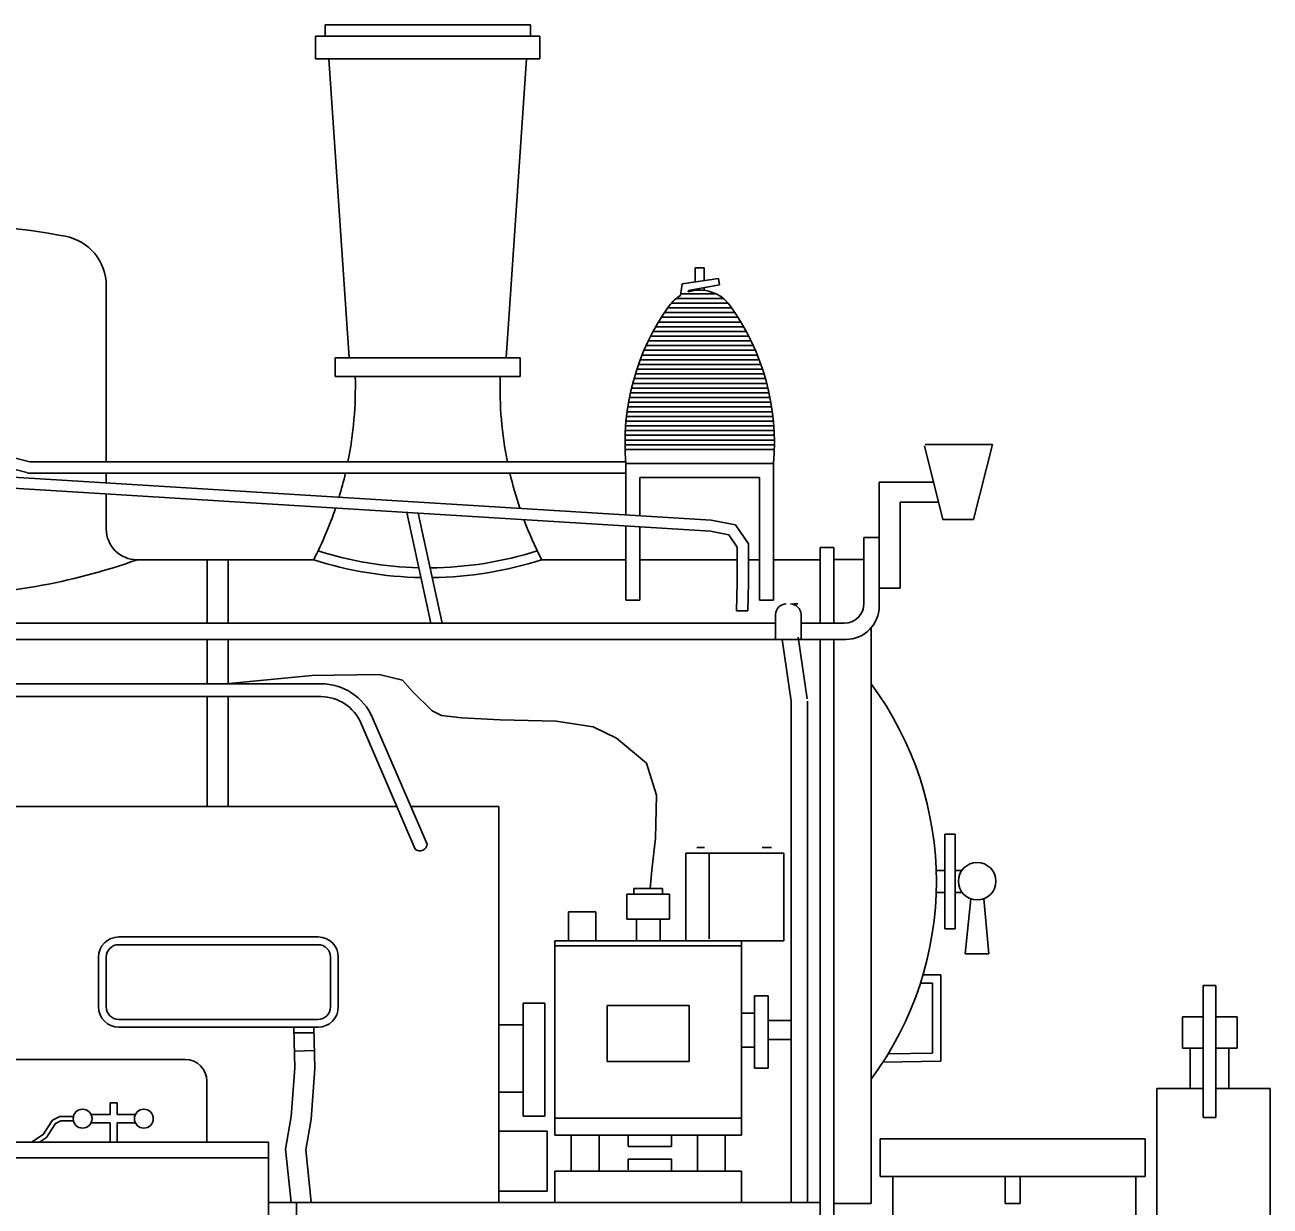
# Model space of a CAD drawing. Extents: x 2 to 10148, y 0 to 380.
# Drawn here: x 130.44 to 162.09, y 231.91 to 261.94 of the extents above; entities that cross this region are included whole.
import ezdxf

# ---------------------------------------------------------------- set-up
doc = ezdxf.new("R2010")
doc.units = 0
doc.layers.add('59', color=7, linetype='Continuous')

msp = doc.modelspace()

# ---------------------------------------------------------------- linework, layer by layer
for p, q in [((138.07, 261.937), (143.289, 261.937)), ((138.07, 261.652), (138.07, 261.937)), ((143.289, 261.652), (143.289, 261.937)), ((137.829, 261.652), (143.529, 261.652)), ((137.829, 261.07), (137.829, 261.652)), ((143.529, 261.07), (143.529, 261.652)), ((137.829, 261.07), (143.529, 261.07)), ((138.684, 253.47), (138.169, 261.07)), ((143.19, 261.07), (142.674, 253.47)), ((147.482, 255.763), (147.705, 255.763)), ((147.482, 255.404), (147.482, 255.763)), ((147.705, 255.437), (147.705, 255.763)), ((148.075, 255.492), (147.148, 255.354)), ((148.097, 255.327), (148.075, 255.492)), ((132.509, 250.826), (132.509, 255.308)), ((147.148, 255.354), (147.108, 255.061)), ((147.301, 255.148), (147.307, 255.189)), ((147.307, 255.189), (148.097, 255.327)), ((147.482, 255.194), (147.482, 255.22)), ((147.705, 255.194), (147.705, 255.259)), ((138.325, 253.47), (143.034, 253.47)), ((138.325, 252.995), (138.325, 253.47)), ((143.034, 252.995), (143.034, 253.47)), ((138.325, 252.995), (143.034, 252.995)), ((153.306, 251.24), (153.771, 249.365)), ((155.035, 251.27), (153.327, 251.27)), ((154.55, 249.365), (155.035, 251.27)), ((130.566, 250.826), (145.715, 250.826)), ((145.718, 250.786), (149.469, 250.786)), ((145.718, 249.483), (145.718, 250.786)), ((149.469, 247.313), (149.469, 250.786)), ((129.361, 250.486), (147.884, 249.35)), ((130.5, 250.544), (145.715, 250.544)), ((132.509, 250.293), (132.509, 250.544)), ((146.074, 250.43), (149.114, 250.43)), ((146.074, 249.461), (146.074, 250.43)), ((149.114, 247.313), (149.114, 250.43)), ((129.344, 250.205), (147.867, 249.069)), ((152.158, 248.902), (152.158, 250.315)), ((152.158, 250.315), (153.529, 250.315)), ((132.509, 249.124), (132.509, 250.011)), ((153.662, 249.807), (152.693, 249.807)), ((152.693, 249.807), (152.693, 247.615)), ((140.149, 249.542), (140.761, 246.725)), ((140.441, 249.524), (141.049, 246.725)), ((145.718, 247.313), (145.718, 249.2)), ((146.074, 247.313), (146.074, 249.179)), ((153.771, 249.365), (154.55, 249.365)), ((151.77, 248.902), (151.77, 247.227)), ((151.77, 248.902), (152.158, 248.902)), ((152.158, 248.902), (152.158, 247.163)), ((150.654, 248.649), (151, 248.649)), ((150.654, 246.725), (150.654, 248.649)), ((151, 246.725), (151, 248.649)), ((133.293, 248.34), (137.782, 248.34)), ((135.076, 246.725), (135.076, 248.34)), ((135.607, 246.725), (135.607, 248.34)), ((143.577, 248.34), (145.718, 248.34)), ((146.074, 248.34), (148.549, 248.34)), ((148.831, 248.34), (149.114, 248.34)), ((149.469, 248.34), (150.654, 248.34)), ((151, 248.345), (151.77, 248.345)), ((152.693, 247.615), (152.158, 247.615)), ((145.718, 247.313), (146.074, 247.313)), ((149.114, 247.313), (149.469, 247.313)), ((149.984, 247.218), (150.091, 247.218)), ((148.533, 247.044), (148.815, 247.044)), ((149.521, 246.315), (149.521, 246.947)), ((150.171, 246.947), (150.171, 246.323)), ((128.063, 246.725), (149.521, 246.725)), ((150.171, 246.725), (151.268, 246.725)), ((151.95, 231.975), (151.95, 246.607)), ((128.063, 246.315), (151.309, 246.315)), ((135.076, 245.189), (135.076, 246.315)), ((135.607, 245.189), (135.607, 246.315)), ((149.693, 246.315), (149.918, 244.748)), ((150.101, 246.374), (150.326, 244.807)), ((150.654, 231.339), (150.654, 246.315)), ((151, 231.339), (151, 246.315)), ((128.841, 245.189), (137.963, 245.189)), ((128.841, 244.86), (137.963, 244.86)), ((135.076, 242.07), (135.076, 244.86)), ((135.607, 242.07), (135.607, 244.86)), ((149.918, 244.748), (149.918, 232)), ((150.33, 244.748), (150.33, 232)), ((138.979, 244.192), (140.362, 240.984)), ((139.28, 244.322), (140.664, 241.114)), ((128.234, 242.07), (139.894, 242.07)), ((140.251, 242.07), (142.484, 242.07)), ((142.484, 232), (142.484, 242.07)), ((153.824, 241.363), (154.084, 241.363)), ((153.824, 238.958), (153.824, 241.363)), ((154.084, 241.363), (154.084, 238.958)), ((147.242, 238.65), (147.242, 240.878)), ((147.242, 240.878), (149.733, 240.878)), ((147.518, 241.024), (147.715, 241.024)), ((147.835, 238.701), (147.835, 240.878)), ((149.181, 241.024), (149.416, 241.024)), ((149.733, 240.878), (149.733, 238.656)), ((153.61, 240.441), (153.824, 240.441)), ((154.084, 240.441), (154.258, 240.441)), ((145.918, 239.837), (145.918, 239.982)), ((145.918, 239.982), (146.651, 239.982)), ((146.651, 239.837), (146.651, 239.982)), ((145.741, 239.203), (145.741, 239.837)), ((145.741, 239.837), (146.828, 239.837)), ((146.828, 239.203), (146.828, 239.837)), ((153.61, 239.879), (153.824, 239.879)), ((154.084, 239.879), (154.269, 239.879)), ((154.344, 238.324), (154.485, 239.72)), ((154.82, 239.724), (154.943, 238.324)), ((144.257, 238.65), (144.257, 239.39)), ((144.257, 239.39), (144.957, 239.39)), ((144.957, 239.39), (144.957, 238.656)), ((145.741, 239.203), (146.828, 239.203)), ((145.984, 238.65), (145.984, 239.203)), ((146.585, 238.65), (146.585, 239.203)), ((132.827, 238.753), (137.892, 238.753)), ((153.824, 238.958), (154.084, 238.958)), ((132.827, 238.555), (137.892, 238.555)), ((143.909, 238.65), (148.659, 238.65)), ((143.909, 233.714), (143.909, 238.65)), ((143.909, 238.529), (148.659, 238.529)), ((148.659, 233.714), (148.659, 238.65)), ((149.733, 238.656), (148.666, 238.656)), ((132.312, 236.973), (132.312, 238.237)), ((132.509, 236.973), (132.509, 238.237)), ((138.209, 236.973), (138.209, 238.237)), ((138.407, 236.973), (138.407, 238.237)), ((154.943, 238.324), (154.344, 238.324)), ((153.271, 237.79), (153.72, 237.79)), ((153.72, 237.79), (153.72, 235.594)), ((153.206, 237.579), (153.509, 237.579)), ((153.509, 237.579), (153.509, 235.801)), ((160.717, 237.52), (160.392, 237.52)), ((160.392, 237.52), (160.392, 234.162)), ((160.717, 234.162), (160.717, 237.52)), ((148.983, 235.419), (148.983, 237.254)), ((148.983, 237.254), (149.337, 237.254)), ((149.337, 237.254), (149.337, 235.419)), ((143.104, 234.197), (143.104, 237.068)), ((143.104, 237.068), (143.656, 237.068)), ((143.656, 237.068), (143.656, 234.197)), ((145.239, 235.584), (145.239, 237.009)), ((145.239, 237.009), (147.329, 237.009)), ((147.329, 235.584), (147.329, 237.009)), ((148.659, 236.816), (148.983, 236.816)), ((132.827, 236.655), (137.892, 236.655)), ((132.827, 236.458), (137.892, 236.458)), ((142.484, 236.52), (143.104, 236.52)), ((149.337, 236.625), (149.918, 236.625)), ((159.865, 235.921), (159.865, 236.721)), ((159.865, 236.721), (160.392, 236.721)), ((160.717, 236.721), (161.253, 236.721)), ((161.253, 236.721), (161.253, 235.921)), ((137.781, 236.318), (137.274, 236.318)), ((149.337, 236.142), (149.918, 236.142)), ((137.799, 235.862), (137.292, 235.846)), ((148.666, 235.946), (148.983, 235.946)), ((160.392, 235.921), (159.865, 235.921)), ((160.063, 235.921), (160.063, 234.896)), ((161.253, 235.921), (160.717, 235.921)), ((161.043, 235.921), (161.043, 234.896)), ((129.446, 235.637), (134.516, 235.637)), ((145.239, 235.584), (147.329, 235.584)), ((153.72, 235.594), (152.251, 235.568)), ((153.509, 235.801), (152.385, 235.782)), ((149.337, 235.419), (148.983, 235.419)), ((135.069, 233.538), (135.069, 235.084)), ((159.215, 234.896), (159.215, 231.286)), ((160.392, 234.896), (159.215, 234.896)), ((162.093, 234.896), (160.717, 234.896)), ((162.093, 231.286), (162.093, 234.896)), ((142.484, 234.805), (143.104, 234.805)), ((132.121, 234.24), (132.607, 234.24)), ((132.607, 234.533), (132.783, 234.533)), ((132.607, 234.24), (132.607, 234.533)), ((132.783, 234.533), (132.783, 234.24)), ((132.783, 234.24), (133.25, 234.24)), ((132.607, 234.024), (132.121, 234.024)), ((132.607, 233.538), (132.607, 234.024)), ((133.25, 234.024), (132.783, 234.024)), ((132.783, 234.024), (132.783, 233.54)), ((143.656, 234.197), (143.104, 234.197)), ((143.909, 234.142), (148.659, 234.142)), ((160.392, 234.162), (160.717, 234.162)), ((142.484, 233.81), (143.713, 233.81)), ((143.713, 233.81), (143.713, 232.291)), ((143.909, 233.714), (148.659, 233.714)), ((144.327, 233.719), (144.327, 232.809)), ((144.327, 232.809), (144.327, 233.719)), ((145.035, 233.719), (145.035, 232.809)), ((145.776, 233.714), (145.776, 233.428)), ((146.875, 233.428), (146.875, 233.719)), ((147.534, 233.719), (147.534, 232.809)), ((148.242, 232.809), (148.242, 233.719)), ((152.179, 233.615), (158.918, 233.615)), ((152.179, 232.665), (152.179, 233.615)), ((158.918, 233.615), (158.918, 232.665)), ((126.049, 233.538), (136.63, 233.538)), ((136.63, 220.79), (136.63, 233.538)), ((145.776, 233.428), (146.875, 233.428)), ((126.049, 233.14), (136.63, 233.14)), ((145.776, 232.834), (145.776, 233.106)), ((145.776, 233.106), (146.875, 233.106)), ((146.875, 233.106), (146.875, 232.794)), ((143.909, 232), (143.909, 232.794)), ((143.909, 232.794), (148.659, 232.794)), ((148.659, 232), (148.659, 232.794)), ((152.179, 232.665), (158.918, 232.665)), ((152.499, 229.815), (152.499, 232.665)), ((155.358, 232.665), (155.358, 231.975)), ((155.738, 232.665), (155.738, 231.975)), ((158.683, 232.665), (158.683, 229.815)), ((143.713, 232.291), (142.482, 232.291)), ((136.63, 232), (150.654, 232)), ((137.343, 229.252), (137.343, 232)), ((151, 231.975), (151.95, 231.975)), ((155.358, 231.975), (155.738, 231.975))]:
    msp.add_line(p, q)
for points in [[(130.566, 250.826), (130.102, 250.95), (129.68, 251.337), (128.921, 252.753), (128.626, 252.803), (128.268, 252.726), (128.036, 252.443), (127.93, 251.851), (127.867, 250.075)], [(130.493, 250.554), (129.962, 250.696), (129.454, 251.161), (128.738, 252.498), (128.632, 252.517), (128.423, 252.472), (128.3, 252.322), (128.211, 251.821), (128.149, 250.065)], [(147.884, 249.35), (148.502, 249.224), (148.831, 248.746), (148.831, 247.761), (148.815, 247.044)], [(147.828, 249.074), (148.334, 248.971), (148.549, 248.659), (148.549, 247.764), (148.533, 247.044)], [(135.631, 245.192), (137.738, 245.394), (139.443, 245.423), (140.035, 245.279), (140.295, 244.989), (140.793, 244.497), (141.029, 244.383), (141.55, 244.325), (142.521, 244.267), (143.942, 244.238), (144.889, 244.093), (145.48, 243.804), (146.238, 243.169), (146.498, 242.358), (146.474, 241.26), (146.381, 240.45), (146.333, 239.987)], [(137.781, 236.458), (137.814, 235.408), (137.715, 234.121), (137.579, 233.337), (137.715, 232.01)], [(137.273, 236.442), (137.305, 235.42), (137.21, 234.184), (137.066, 233.355), (137.205, 232)], [(131.674, 234.189), (131.325, 234.189), (131.14, 234.091), (130.905, 233.729), (130.609, 233.538)], [(131.674, 234.078), (131.353, 234.078), (131.217, 234.006), (130.986, 233.649), (130.815, 233.538)]]:
    msp.add_lwpolyline(points)
for centre, radius in [((154.647, 240.168), 0.476), ((131.907, 234.132), 0.24), ((133.464, 234.132), 0.24)]:
    msp.add_circle(centre, radius)
for centre, radius, start, end in [((127.949, 237.807), 19.083, 79.3752, 100.6248), ((131.232, 255.308), 1.277, 0, 79.3752), ((129.211, 252.73), 9.63, 348.5941, 1.5765), ((152.148, 252.73), 9.63, 178.4235, 191.4059), ((129.211, 252.73), 9.63, 343.0965, 346.8793), ((152.148, 252.73), 9.63, 193.1207, 198.6666), ((129.211, 252.73), 9.63, 332.8795, 341.3676), ((133.293, 249.124), 0.784, 180, 270), ((152.148, 252.73), 9.63, 200.4882, 207.1205), ((140.679, 257.358), 9.223, 252.4219, 268.6001), ((140.679, 257.358), 9.223, 270.3941, 287.5781), ((127.949, 263.379), 15.96, 270.4097, 289.5613), ((140.679, 257.358), 9.472, 252.1884, 268.9669), ((140.679, 257.358), 9.472, 270.7113, 287.8116), ((149.792, 246.947), 0.271, 90, 180), ((149.9, 246.947), 0.271, 0, 90), ((151.268, 247.227), 0.502, 270, 0), ((151.309, 247.163), 0.848, 270, 0), ((137.963, 243.754), 1.434, 23.3264, 89.9993), ((145.173, 240.16), 8.437, 323.4364, 36.5636), ((137.963, 243.754), 1.106, 23.3416, 90.0145), ((140.481, 241.122), 0.182, 229.1295, 357.5246), ((132.827, 238.237), 0.515, 90, 180), ((137.892, 238.237), 0.515, 0, 90), ((132.827, 238.237), 0.318, 90, 180), ((137.892, 238.237), 0.318, 0, 90), ((132.827, 236.973), 0.515, 180, 270), ((132.827, 236.973), 0.318, 180, 270), ((137.892, 236.973), 0.318, 270, 0), ((137.892, 236.973), 0.515, 270, 0), ((134.516, 235.084), 0.552, 0, 90)]:
    msp.add_arc(centre, radius, start, end)
at = {"layer": '59'}
for p, q in [((146.873, 254.864), (148.315, 254.864)), ((146.998, 254.984), (148.19, 254.984)), ((147.114, 255.104), (147.997, 255.104)), ((146.622, 254.504), (148.566, 254.504)), ((146.7, 254.624), (148.488, 254.624)), ((146.782, 254.744), (148.405, 254.744)), ((146.477, 254.264), (148.711, 254.264)), ((146.547, 254.384), (148.64, 254.384)), ((146.288, 253.904), (148.9, 253.904)), ((146.347, 254.024), (148.84, 254.024)), ((146.411, 254.144), (148.777, 254.144)), ((146.128, 253.544), (149.059, 253.544)), ((146.178, 253.664), (149.009, 253.664)), ((146.231, 253.784), (148.956, 253.784)), ((146.037, 253.304), (149.15, 253.304)), ((146.081, 253.424), (149.106, 253.424)), ((145.922, 252.944), (149.265, 252.944)), ((145.958, 253.064), (149.23, 253.064)), ((145.996, 253.184), (149.192, 253.184)), ((145.859, 252.704), (149.328, 252.704)), ((145.889, 252.824), (149.298, 252.824)), ((145.785, 252.344), (149.403, 252.344)), ((145.807, 252.464), (149.381, 252.464)), ((145.832, 252.584), (149.356, 252.584)), ((145.733, 251.984), (149.455, 251.984)), ((145.747, 252.104), (149.44, 252.104)), ((145.765, 252.224), (149.423, 252.224)), ((145.718, 251.864), (149.467, 251.864)), ((145.718, 251.744), (149.469, 251.744)), ((145.718, 251.624), (149.469, 251.624)), ((145.718, 251.504), (149.469, 251.504)), ((145.718, 251.384), (149.469, 251.384)), ((145.718, 251.264), (149.469, 251.264)), ((145.718, 251.144), (149.469, 251.144))]:
    msp.add_line(p, q, dxfattribs=at)
for centre, radius, start, end in [((147.594, 254.241), 0.953, 35.8235, 107.8892), ((147.594, 254.241), 0.953, 120.6262, 144.1765), ((151.648, 251.314), 5.953, 144.1765, 185.0918), ((143.539, 251.314), 5.953, 354.9082, 35.8235)]:
    msp.add_arc(centre, radius, start, end, dxfattribs=at)

doc.saveas('drawing.dxf')
